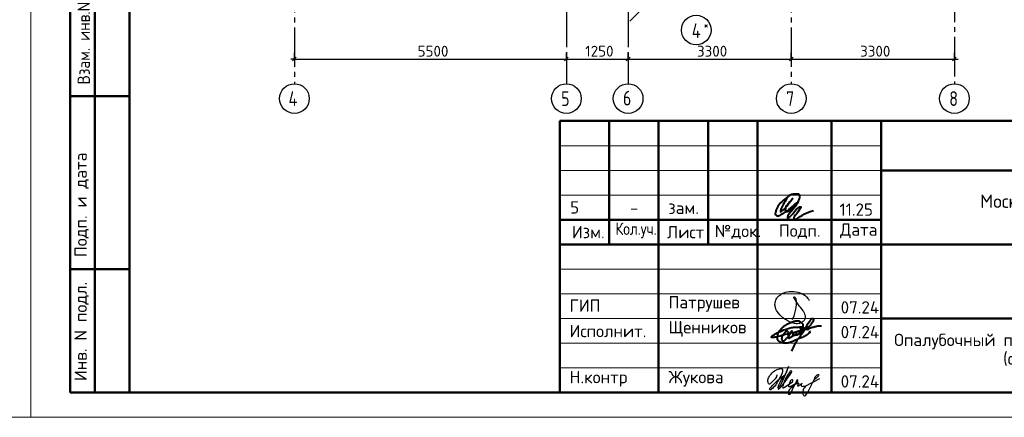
# Model space of a CAD drawing. Header units: millimetres. Extents: x 40580 to 1930067, y -240640 to 81020.
# Tile 626 of 656: x 1671127 to 1691044, y -239550 to -231499. Entities that reach past the tile are written whole.
import ezdxf

# ---------------------------------------------------------------- set-up
doc = ezdxf.new("R2010")
doc.units = ezdxf.units.MM
doc.linetypes.add('______5', pattern=[1100, 800, -100, 100, -100])
doc.linetypes.add('CENTER', pattern=[2, 1.25, -0.25, 0.25, -0.25])
for name, color, linetype, lineweight in [('Standard', 7, 'Continuous', 25), ('ОСИ', 7, 'CENTER', 15), ('Основная', 7, 'Continuous', 40)]:
    doc.layers.add(name, color=color, linetype=linetype, lineweight=lineweight)
doc.styles.add('GOST 2.304', font='isocpeur.ttf', dxfattribs={"width": 0.8})
doc.styles.add('ISOCPEUR', font='isocpeur.ttf')

# ---------------------------------------------------------------- blocks, each defined once
blk = doc.blocks.new('яяя')
at = {"lineweight": 30}
for points in [[(345424, 110432), (345425, 110410), (345424, 110397), (345417, 110379), (345406, 110350), (345390, 110319), (345357, 110275), (345310, 110221), (345265, 110176), (345198, 110110), (345161, 110077), (345133, 110066), (345116, 110066), (345102, 110075), (345090, 110091), (345082, 110115), (345074, 110146), (345066, 110182), (345064, 110206), (345067, 110234), (345077, 110278), (345095, 110320), (345114, 110361), (345134, 110395), (345159, 110428), (345195, 110469), (345228, 110506), (345284, 110560), (345331, 110595), (345379, 110625), (345435, 110648), (345486, 110670), (345532, 110686), (345573, 110696), (345605, 110698), (345621, 110695), (345635, 110687), (345648, 110671), (345656, 110649), (345659, 110625), (345659, 110583), (345656, 110553), (345647, 110523), (345635, 110489), (345387, 110033), (345349, 109985), (345311, 109948), (345247, 109889), (345209, 109858), (345192, 109844), (345180, 109837), (345157, 109833), (345150, 109835), (345140, 109842), (345135, 109856), (345138, 109881), (345148, 109892), (345183, 109930), (345267, 110024), (345343, 110105), (345455, 110213), (345617, 110343), (345775, 110456), (345811, 110526), (345838, 110607), (345890, 110740), (345902, 110771), (345698, 110295), (345672, 110226), (345626, 110132), (345572, 110032), (345518, 109953), (345481, 109918), (345497, 110001), (345567, 110147), (345655, 110301), (345760, 110442)], [(345481, 109918), (345476, 109896), (345475, 109874), (345485, 109861), (345506, 109866), (345539, 109891), (345632, 109983), (345968, 110450), (346022, 110527), (346029, 110560), (346027, 110579), (346026, 110590), (346010, 110605), (345993, 110609), (345975, 110601), (345962, 110584), (345954, 110562), (345857, 110421), (345783, 110292), (345741, 110183), (345701, 110079), (345665, 109985), (345660, 109952), (345666, 109929), (345669, 109915), (345682, 109910), (345702, 109914), (345735, 109941), (345846, 110007), (346065, 110160), (346075, 110193), (346070, 110217), (346066, 110236), (346052, 110241), (346030, 110241), (346007, 110228), (345978, 110203), (345960, 110164), (345892, 110010), (345895, 109986), (345904, 109966), (345925, 109964), (345969, 109968), (346045, 110000), (346218, 110114), (346261, 110154), (346280, 110184), (346282, 110210), (346278, 110225), (346263, 110229), (346241, 110222), (346220, 110198), (346162, 110049), (345989, 109904), (345932, 109849), (345906, 109805), (345891, 109739), (345890, 109690), (345899, 109652), (345924, 109647), (345956, 109655), (345980, 109674), (346058, 109838), (346158, 110046), (346261, 110098), (346314, 110120), (346292, 110079), (346269, 110036), (346261, 110008), (346267, 109998), (346293, 109998), (346363, 110039), (346445, 110095), (346421, 110068), (346414, 110040), (346407, 110011), (346416, 109990), (346466, 109972), (346509, 109977), (346574, 109984), (347172, 110293)], [(346586, 109971), (346543, 109917), (346509, 109873), (346489, 109825), (346475, 109767), (346472, 109710), (346478, 109675), (346485, 109641), (346501, 109621), (346517, 109602), (346542, 109589), (346568, 109592), (346605, 109620), (346680, 109731), (346736, 109842), (346865, 110115), (346962, 110290), (346969, 110318), (346979, 110360), (347013, 110403), (347056, 110434), (347091, 110450), (347109, 110450), (347121, 110434), (347115, 110405), (347072, 110355), (347012, 110307), (346924, 110222)]]:
    blk.add_lwpolyline(points, dxfattribs=at)
blk = doc.blocks.new('Из_буфера32210')
at = {"color": 7, "lineweight": 25}
blk.add_lwpolyline([(357, 84), (386, 160), (399, 213), (405, 239), (412, 268), (420, 299), (427, 339), (434, 380), (437, 414), (438, 442), (436, 466), (430, 489), (425, 504), (417, 519), (409, 531), (405, 535), (403, 536), (400, 539), (394, 541), (387, 543), (383, 542), (379, 539), (377, 534), (377, 528), (379, 523), (438, 428), (470, 382), (484, 365), (504, 341), (528, 310), (551, 280), (562, 264), (575, 247), (582, 235), (589, 220), (599, 198), (606, 184), (610, 167), (611, 155), (612, 143), (611, 127), (609, 116), (603, 96), (596, 82), (588, 69), (579, 56), (563, 43), (551, 34), (539, 25), (524, 16), (511, 10), (494, 5), (481, 3), (456, 0), (432, 1), (415, 3), (396, 6), (375, 11), (355, 19), (336, 24), (310, 31), (293, 39), (269, 53), (243, 69), (223, 80), (202, 93), (180, 109), (152, 128), (126, 152), (98, 182), (77, 211), (52, 241), (32, 266), (20, 293), (8, 329), (3, 348), (1, 373), (0, 393), (1, 417), (6, 440), (13, 454), (20, 476), (26, 497), (38, 517), (47, 529), (60, 548), (75, 563), (95, 581), (115, 593), (135, 606), (161, 618), (187, 628), (213, 638), (251, 647), (282, 653), (319, 655), (353, 655), (384, 652), (418, 648), (460, 641), (503, 628), (544, 611), (579, 594), (611, 573), (639, 545), (666, 515), (679, 496), (694, 471)], dxfattribs=at)

msp = doc.modelspace()

# ---------------------------------------------------------------- linework, layer by layer
at = {"layer": 'Standard', "color": 7, "linetype": 'Continuous', "lineweight": 50, "transparency": 33554687}
for p, q in [((1672150, -239049.7), (1672150, -230549.7)), ((1672150, -239049.7), (1672150, -230549.7)), ((1672650, -239049.7), (1672650, -230549.7)), ((1672150, -233049.7), (1673350, -233049.7)), ((1682050, -239049.8), (1682050, -233549.8)), ((1682050, -233549.8), (1700550, -233549.8)), ((1683050, -236049.8), (1683050, -233549.8)), ((1684050, -239049.8), (1684050, -233549.8)), ((1685050, -236049.8), (1685050, -233549.8)), ((1686050, -239049.8), (1686050, -233549.8)), ((1687550, -239049.8), (1687550, -233549.8)), ((1688550, -239049.8), (1688550, -233549.8)), ((1688550, -234549.8), (1700550, -234549.8)), ((1682050, -235549.8), (1688550, -235549.8)), ((1682050, -235549.8), (1688550, -235549.8)), ((1682050, -236049.8), (1688550, -236049.8)), ((1682050, -236049.8), (1688550, -236049.8)), ((1688550, -236049.8), (1700550, -236049.8)), ((1672150, -236549.7), (1673350, -236549.7)), ((1688550, -237549.8), (1700550, -237549.8)), ((1673350, -239049.7), (1672150, -239049.7))]:
    msp.add_line(p, q, dxfattribs=at)
at = {"layer": 'Standard', "color": 7, "linetype": 'Continuous', "lineweight": -3, "transparency": 33554687}
for p, q in [((1683713.6, -231286.6), (1683470.3, -231529.9)), ((1676684.9, -232296.9), (1676609.9, -232296.9)), ((1676684.9, -232296.9), (1682184.9, -232296.9)), ((1682184.9, -232296.9), (1683434.9, -232296.9)), ((1683434.9, -232296.9), (1686734.9, -232296.9)), ((1686734.9, -232296.9), (1690034.9, -232296.9)), ((1690034.9, -232296.9), (1690109.9, -232296.9))]:
    msp.add_line(p, q, dxfattribs=at)
at = {"layer": 'Standard', "color": 251, "linetype": 'Continuous', "lineweight": -3, "true_color": 0x656565, "transparency": 33554687}
for p, q in [((1676684.9, -232296.9), (1676684.9, -232171.9)), ((1682184.9, -232296.9), (1682184.9, -232171.9)), ((1683434.9, -232296.9), (1683434.9, -232171.9)), ((1686734.9, -232296.9), (1686734.9, -232171.9)), ((1690034.9, -232296.9), (1690034.9, -232171.9)), ((1676684.9, -232296.9), (1676684.9, -232421.9)), ((1676684.9, -232296.9), (1676684.9, -232296.9)), ((1682184.9, -232296.9), (1682184.9, -232421.9)), ((1682184.9, -232296.9), (1682184.9, -232296.9)), ((1683434.9, -232296.9), (1683434.9, -232421.9)), ((1683434.9, -232296.9), (1683434.9, -232296.9)), ((1686734.9, -232296.9), (1686734.9, -232421.9)), ((1686734.9, -232296.9), (1686734.9, -232296.9)), ((1690034.9, -232296.9), (1690034.9, -232421.9)), ((1690034.9, -232296.9), (1690034.9, -232296.9))]:
    msp.add_line(p, q, dxfattribs=at)
at = {"layer": 'Standard', "color": 7, "linetype": 'Continuous', "lineweight": 25, "transparency": 33554687}
for p, q in [((1676647.4, -232334.4), (1676722.4, -232259.4)), ((1682147.4, -232334.4), (1682222.4, -232259.4)), ((1683397.4, -232334.4), (1683472.4, -232259.4)), ((1686697.4, -232334.4), (1686772.4, -232259.4)), ((1689997.4, -232334.4), (1690072.4, -232259.4)), ((1682050, -239049.8), (1700550, -239049.8)), ((1682050, -239049.8), (1700550, -239049.8)), ((1682050, -239049.8), (1700550, -239049.8))]:
    msp.add_line(p, q, dxfattribs=at)
at = {"layer": 'Standard', "color": 7, "linetype": 'Continuous', "lineweight": 13, "transparency": 33554687}
for p, q in [((1682050, -234049.8), (1688550, -234049.8)), ((1682050, -234549.8), (1688550, -234549.8)), ((1682050, -235049.8), (1688550, -235049.8)), ((1682050, -236549.8), (1688550, -236549.8)), ((1682050, -237049.8), (1688550, -237049.8)), ((1682050, -237049.8), (1688550, -237049.8)), ((1682050, -237549.8), (1688550, -237549.8)), ((1682050, -237549.8), (1688550, -237549.8)), ((1682050, -238049.8), (1688550, -238049.8)), ((1682050, -238549.8), (1688550, -238549.8))]:
    msp.add_line(p, q, dxfattribs=at)
for points in [[(1671350, -239549.7), (1701050, -239549.7), (1701050, -197549.7), (1671350, -197549.7), (1671350, -239549.7)], [(1629350, -239549.7), (1671350, -239549.7), (1671350, -209849.7), (1629350, -209849.7), (1629350, -239549.7)]]:
    msp.add_lwpolyline(points, close=True, dxfattribs=at)
at = {"layer": 'Standard', "color": 7, "linetype": 'Continuous', "lineweight": 50, "transparency": 33554687}
msp.add_lwpolyline([(1673350, -198049.7), (1700550, -198049.7), (1700550, -239049.7), (1673350, -239049.7), (1673350, -198049.7)], close=True, dxfattribs=at)
at = {"layer": 'ОСИ', "color": 8, "linetype": '______5', "lineweight": -3, "transparency": 33554687}
for p, q in [((1682184.9, -199356.9), (1682184.9, -232796.9)), ((1683434.9, -199356.9), (1683434.9, -232796.9)), ((1676684.9, -199756.9), (1676684.9, -232796.9)), ((1690034.9, -224148.3), (1690034.9, -232796.9)), ((1686734.9, -226156.9), (1686734.9, -232796.9))]:
    msp.add_line(p, q, dxfattribs=at)
at = {"layer": 'ОСИ', "color": 7, "linetype": 'Continuous', "lineweight": -3, "transparency": 33554687}
for centre in [(1684811.5, -231708.6), (1676684.9, -233096.9), (1682184.9, -233096.9), (1683434.9, -233096.9), (1686734.9, -233096.9), (1690034.9, -233096.9)]:
    msp.add_circle(centre, 300, dxfattribs=at)
at = {"layer": 'Основная', "color": 7, "ltscale": 100}
msp.add_spline([(1686642.8, -235112.3), (1686573.4, -235238.6), (1686516.4, -235360.5), (1686516.4, -235388.5), (1686551, -235370.6), (1686648.3, -235265.5), (1686760.2, -235117.8), (1686679.7, -235221.9), (1686617, -235316.9), (1686624.9, -235378.4), (1686684.1, -235372.8), (1686762.4, -235306.9), (1686854.1, -235198.4), (1686905.6, -235094.4), (1686898.9, -235046.3), (1686814.6, -235030), (1686740.1, -235040.7), (1686610.3, -235125.7), (1686492.9, -235235.3), (1686435.8, -235332.6), (1686414.6, -235405.3), (1686415.7, -235452.2), (1686456, -235470.1), (1686524.2, -235446.7), (1686712.1, -235321.4), (1686866.4, -235193.9), (1686710.7, -235404.8), (1686655.2, -235502.1), (1686655.1, -235520.5), (1686688.6, -235503.7), (1686782.6, -235406.4), (1686907.8, -235291.2), (1686926.8, -235286.7), (1686908.9, -235329.2), (1686831.9, -235441.1), (1686784.8, -235528.3), (1686791.5, -235547.3), (1686827.3, -235538.4), (1686990.6, -235438.8), (1687185.2, -235360.5)], degree=3, dxfattribs=at)
at = {"layer": 'Основная'}
for points in [[(1686743.2, -238208.5), (1686861.8, -237977.3), (1687012, -237765.4), (1687103.5, -237606.8), (1687127.6, -237573.5), (1687149.1, -237551.5), (1687161, -237549.2), (1687167.9, -237548.3), (1687173.1, -237549.7), (1687177.1, -237552.5), (1687179.2, -237556.7), (1687180, -237559.8), (1687182.2, -237566.7), (1687181.7, -237570.2), (1687181.5, -237577.6), (1687180, -237581.5), (1687178.9, -237593), (1687166.4, -237619.1), (1687137.1, -237662.5), (1687088.8, -237714.7), (1687030.1, -237756.6), (1686995.3, -237777.5), (1686976.1, -237781.4), (1686801.3, -237829.9), (1686607.5, -237874.5), (1686472.2, -237913.3), (1686391.5, -237933.1), (1686347.5, -237935.1), (1686326.9, -237924.6), (1686338.3, -237915.2), (1686348.6, -237901.6), (1686366, -237890.2), (1686429.3, -237852.4), (1686518.5, -237809.3), (1686608.4, -237770.1), (1686694.5, -237742.7), (1686778.4, -237725), (1686882.1, -237721.3), (1686929.9, -237718.6)], [(1687104.7, -237796.1), (1687102.2, -237836.1), (1687083.9, -237851), (1687052.3, -237876.8), (1686973.2, -237922.6), (1686893.4, -237954.2), (1686820.2, -237989.9), (1686662.8, -238046.1), (1686569.7, -238047.2), (1686525.9, -238036.1), (1686497.6, -238018.4), (1686480.4, -238007.3), (1686464.3, -237978.4), (1686454.9, -237949.6), (1686459.9, -237896.4), (1686466, -237856.4), (1686492, -237806.5), (1686522.9, -237766.8), (1686572.4, -237719.5), (1686615.7, -237682.9), (1686675.6, -237652.9), (1686738.3, -237622.4), (1686802, -237600.2), (1686841.1, -237594.7), (1686889.1, -237598.6), (1686910.7, -237610.8), (1686934.8, -237628.9), (1686948.4, -237645.7), (1686965.6, -237668.4), (1686966.7, -237698.9), (1686965.1, -237715), (1686960.7, -237735.3), (1686954, -237751.1), (1686942.9, -237761.1), (1686930.1, -237761.1), (1686919.6, -237754.4), (1686920.7, -237730), (1686931.2, -237717.8), (1686980.5, -237734.2), (1687003.5, -237745.6), (1687055.2, -237764.1), (1687070.6, -237771.5), (1687080.7, -237778.2)], [(1686677.2, -237916.2), (1686676.1, -237834.4), (1686666.9, -237811.9), (1686645.4, -237803.4), (1686628.4, -237814.1), (1686610.7, -237829.2), (1686587.8, -237855.5), (1686565.2, -237879.1), (1686548.6, -237905), (1686544.9, -237926.5), (1686538.2, -237963.8), (1686541.6, -237978.2), (1686555.6, -238000.8), (1686577, -238003.4), (1686605.5, -237990.1), (1686629.5, -237959.7), (1686647.7, -237942.4), (1686671.3, -237923.1), (1686708.7, -237854.7), (1686729.4, -237821.5), (1686747.1, -237800), (1686680.2, -237908.4), (1686682, -237929.8), (1686686.5, -237948.6), (1686707.5, -237937.2), (1686732.3, -237924.6), (1686764.5, -237895), (1686767.4, -237889.9), (1686776.3, -237861), (1686781.5, -237846.2), (1686783.3, -237840.3), (1686779.6, -237876.6), (1686782.6, -237889.5), (1686798.9, -237888.8), (1686821, -237882.1), (1686840.6, -237849.2), (1686842.5, -237830.3), (1686832.9, -237881), (1686842.5, -237881.4), (1686875, -237869.2), (1686899.8, -237851.8), (1686902.7, -237818.1), (1686904.6, -237803.7), (1686907.5, -237834.4), (1686926, -237835.5), (1686943.4, -237833.3), (1686956.3, -237798.9), (1686958.9, -237790.8), (1686958.6, -237798.6), (1686953.8, -237824.1), (1686970, -237828.5)], [(1687008.2, -237771.6), (1687068, -237753.4), (1687139.3, -237731.4), (1687177.5, -237723.4), (1687246.9, -237704.9), (1687302.8, -237698.3), (1687343.5, -237699)]]:
    msp.add_spline(points, degree=3, dxfattribs=at)

# ---------------------------------------------------------------- block references
at = {"color": 1, "ltscale": 100}
msp.add_blockref('Из_буфера32210', (1686405, -237656), dxfattribs=at)
at = {"color": 2, "lineweight": 60, "xscale": 0.5, "yscale": 0.5, "zscale": 0.5}
msp.add_blockref('яяя', (1513729.3, -293908.3), dxfattribs=at)

# ---------------------------------------------------------------- texts
at = {"layer": 'Standard', "color": 7, "linetype": 'Continuous', "lineweight": 50, "transparency": 33554687, "char_height": 250, "attachment_point": 7, "rotation": 90, "style": 'GOST 2.304'}
for s, insert, width in [('\\A1;{\\fISOCPEUR|i0|b0;\\H250.000000;\\W1.000000;\\C7;Взам. инв.N}\\P', (1672547.9, -232813.9), 1909.099), ('\\A1;{\\fISOCPEUR|i0|b0;\\H250.000000;\\W1.000000;\\C7;Подп. и дата}\\P', (1672524.3, -236307.6), 2197.059), ('\\A1;{\\fISOCPEUR|i0|b0;\\H250.000000;\\W1.000000;\\C7;Инв. N подл.}\\P', (1672524.3, -238815.7), 2021.795)]:
    msp.add_mtext(s, dxfattribs=dict(at, insert=insert, width=width))
at = {"layer": 'Standard', "color": 7, "linetype": 'Continuous', "lineweight": 25, "transparency": 33554687, "style": 'ISOCPEUR'}
for s, insert, char_height, width, attachment_point in [('5500', (1679176.9, -232246.9), 220, 641.476, 7), ('1250', (1682567.5, -232246.9), 220, 610.171, 7), ('3300', (1684826.9, -232246.9), 220, 641.476, 7), ('3300', (1688126.9, -232246.9), 220, 641.476, 7), ('Московская\\~область,\\~городской\\~округ\\~Звенигород,\\~район\\~', (1660854, -235382.7), 270, 8136.208, 7), ('Московская\\~область,\\~городской\\~округ\\~Звенигород,\\~район\\~', (1690554, -235382.8), 270, 8136.208, 7), ('5', (1682352.1, -235175), 250, 283.333, 2), ('11.25', (1687710.4, -235469.8), 250, 693.365, 7), ('-', (1683556.5, -235183.9), 250, 283.333, 2), ('зам.', (1684556.5, -235183.9), 250, 283.333, 2), ('Изм.', (1682297.9, -235925), 250, 631.146, 7), ('Лист', (1684220.8, -235925), 250, 782.227, 7), ('Подп.', (1686481.2, -235935.5), 250, 764.539, 7), ('Дата', (1687723, -235925), 250, 782.227, 7), ('\\W0.83;Кол.уч.', (1683176.9, -235925), 250, 799.955, 7), ('№док.', (1685185.4, -235942.4), 250, 853.387, 7), ('ГИП', (1682250, -237412.3), 250, 586.81, 7), ('Патрушев', (1684250, -237412.3), 250, 1386.365, 7), ('07.24', (1687733.1, -237448.5), 250, 817.627, 7), ('Исполнит.', (1682250, -237928), 250, 1386.365, 7), ('Щенников', (1684250, -237918.4), 250, 1333.081, 7), ('07.24', (1687733.1, -237948.5), 250, 817.627, 7), ('Н.контр', (1682250, -238928), 250, 1102.087, 7), ('Жукова', (1684250, -238928), 250, 1031.11, 7), ('07.24', (1687733.1, -238948.4), 250, 817.621, 7)]:
    msp.add_mtext(s, dxfattribs=dict(at, insert=insert, char_height=char_height, width=width, attachment_point=attachment_point))
at = {"layer": 'Standard', "color": 7, "linetype": 'Continuous', "lineweight": 25, "transparency": 33554687, "insert": (1692050, -237857.3), "char_height": 250, "width": 6216.875, "attachment_point": 2, "line_spacing_factor": 0.903614, "style": 'ISOCPEUR'}
msp.add_mtext('Опалубочный план плит на отм. +42.180\\P(секции 3, 4)', dxfattribs=at)
at = {"layer": 'ОСИ', "color": 7, "linetype": 'Continuous', "lineweight": 25, "transparency": 33554687, "attachment_point": 7, "style": 'ISOCPEUR'}
for s, insert, char_height, width in [('\\W0.80;4', (1684722.1, -231872), 300, 359.83), ('\\W0.80;*', (1684962.1, -231697), 180, 215.891), ('\\W0.80;4', (1676564.9, -233246.9), 300, 359.83), ('\\W0.78;5', (1682079.9, -233246.9), 300, 326.834), ('\\W0.78;6', (1683329.9, -233236.9), 300, 326.843), ('\\W0.78;7', (1686629.9, -233246.9), 300, 326.843), ('\\W0.78;8', (1689929.9, -233246.9), 300, 326.843)]:
    msp.add_mtext(s, dxfattribs=dict(at, insert=insert, char_height=char_height, width=width))

doc.saveas('drawing.dxf')
